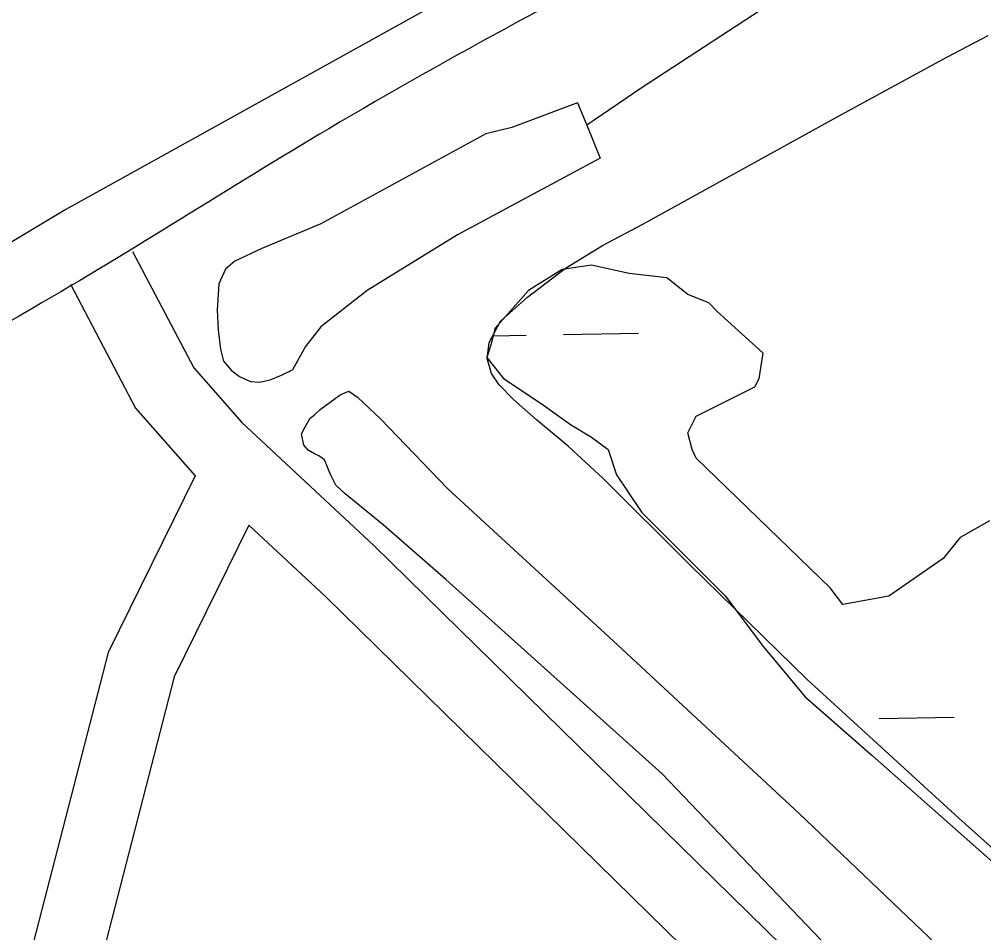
# Model space of a CAD drawing. Extents: x 3903937 to 3942190, y 260677 to 286651.
# Drawn here: x 3910235 to 3910647.2, y 283197.6 to 283587.9 of the extents above; entities that cross this region are included whole.
import ezdxf

# ---------------------------------------------------------------- set-up
doc = ezdxf.new("R2010")
doc.units = 0
for name, color, linetype in [('V-ROAD-CNTR', 7, 'Continuous'), ('V-TOPO-SHOR', 7, 'Continuous'), ('V-WETL-SWMP', 7, 'Continuous')]:
    doc.layers.add(name, color=color, linetype=linetype)

msp = doc.modelspace()

# ---------------------------------------------------------------- linework, layer by layer
at = {"layer": 'V-ROAD-CNTR'}
for points in [[(3910283.37, 283488.7), (3910309.58, 283438.96), (3910330.04, 283415.65), (3910386.57, 283363.02), (3910699.78, 283056.04), (3910950.19, 282803.36), (3911352.08, 282404.4), (3911680.21, 282080.6), (3911854.83, 281909.98)], [(3910256.83, 283474.71), (3910284.69, 283421.83), (3910310.1, 283392.9)], [(3910310.1, 283392.9), (3910272.96, 283317.37), (3910228.53, 283145.16)], [(3910333.14, 283371.77), (3910301.25, 283306.9), (3910257.58, 283137.67)], [(3910333.14, 283371.77), (3910365.84, 283341.32), (3910678.63, 283034.77), (3910809.27, 282902.94)]]:
    msp.add_lwpolyline(points, dxfattribs=at)
msp.add_spline([(3911428.98, 283887.79), (3911339.29, 283883.91), (3911224.81, 283868.3), (3911099.26, 283845.22), (3910979.4, 283815.82), (3910833.43, 283774.87), (3910758.49, 283744.89), (3910661.49, 283697.13), (3910528.56, 283629.25), (3910367.25, 283541.15), (3910240.83, 283464.54), (3910038.23, 283357.25), (3909881.8, 283267.53), (3909772.48, 283199.04), (3909706.29, 283152.72), (3909641.66, 283103.05), (3909577.87, 283051.53), (3909499.11, 282986.51), (3909420.02, 282911.98), (3909374.72, 282871.67), (3909295.98, 282804.25)], degree=3, dxfattribs=at)
at = {"layer": 'V-TOPO-SHOR'}
for points in [[(3911432.37, 283841.57), (3911424.77, 283846.35), (3911416.46, 283850.2), (3911407.89, 283852.44), (3911395.09, 283852.41), (3911378.53, 283849.66), (3911360.83, 283848.09), (3911202.12, 283829.97), (3911072.08, 283801.62), (3910978.43, 283778.73), (3910845.47, 283742.28), (3910792.55, 283721.27), (3910751.73, 283699.61), (3910669.62, 283657.68), (3910561.88, 283598.49), (3910500.75, 283558.55), (3910477.52, 283542.76)], [(3910473.66, 283552.24), (3910445.58, 283541.77), (3910434.36, 283538.93), (3910363.95, 283500.53), (3910338.66, 283490.01), (3910327.17, 283484.61), (3910323.16, 283481.19), (3910320.27, 283474.96), (3910319.62, 283463.8), (3910319.94, 283455.19), (3910320.97, 283447.03), (3910322.28, 283441.89), (3910325.71, 283437.88), (3910329.16, 283435.27), (3910333.77, 283433.1), (3910337.72, 283432.8), (3910342.16, 283433.89), (3910347.08, 283435.9), (3910351.77, 283438.15)], [(3910473.66, 283552.24), (3910477.52, 283542.76), (3910483.28, 283528.59), (3910422.26, 283495.86), (3910383.72, 283472.06), (3910363.93, 283456.56), (3910357.28, 283448.07), (3910351.77, 283438.15)], [(3910649.66, 283373.61), (3910637.13, 283366.45), (3910629.97, 283357.49), (3910606.69, 283341.38), (3910586.99, 283337.8), (3910581.62, 283344.96), (3910524.33, 283400.46), (3910522.54, 283404.05), (3910520.75, 283411.21), (3910524.33, 283418.37), (3910549.39, 283430.9), (3910551.19, 283434.48), (3910552.98, 283445.23), (3910533.28, 283463.13), (3910529.7, 283466.71), (3910520.75, 283470.29), (3910511.79, 283477.46), (3910495.68, 283479.25), (3910479.57, 283482.83), (3910467.03, 283481.04), (3910452.71, 283472.08), (3910438.39, 283455.97), (3910436.59, 283448.81), (3910434.8, 283443.44), (3910441.97, 283434.48), (3910458.08, 283423.74), (3910470.61, 283414.79), (3910479.57, 283409.42), (3910486.73, 283404.05), (3910490.31, 283393.3), (3910501.05, 283377.19), (3910522.54, 283355.7), (3910536.86, 283341.38), (3910552.98, 283319.89), (3910570.88, 283298.41), (3910599.53, 283273.34), (3910662.19, 283217.84)], [(3910605.34, 283165.48), (3910509.74, 283265.44), (3910417.35, 283348.59), (3910390.51, 283371.83), (3910374.21, 283385.12), (3910370.32, 283388.91), (3910368.06, 283393.36), (3910365.38, 283399.69), (3910363.08, 283401.35), (3910361.23, 283402.31), (3910358.46, 283403.76), (3910356.64, 283405.88), (3910355.55, 283410.78), (3910357.23, 283413.78), (3910359.39, 283417.47), (3910361.04, 283418.83), (3910363.63, 283421.12), (3910372.11, 283427.49), (3910375.86, 283429.06), (3910379.54, 283426.44)], [(3910632.91, 283186.94), (3910568.31, 283248.48), (3910488.8, 283322.35), (3910418.21, 283387.24), (3910389.39, 283417.26), (3910379.54, 283426.44)]]:
    msp.add_lwpolyline(points, dxfattribs=at)
at = {"layer": 'V-WETL-SWMP'}
for p, q in [((3910440.15, 283609.41), (3910254.84, 283506.73)), ((3910254.84, 283506.73), (3910102.13, 283414.95)), ((3910437.38, 283452.71), (3910451.67, 283452.97)), ((3910467.67, 283453.25), (3910499.66, 283453.81)), ((3910602.58, 283289.1), (3910634.57, 283289.66))]:
    msp.add_line(p, q, dxfattribs=at)
msp.add_lwpolyline([(3910658.05, 283227.38), (3910636.67, 283246.48), (3910571.7, 283305.8), (3910521.9, 283354.57), (3910484.62, 283391.67), (3910469.58, 283405.48), (3910456.13, 283416.78), (3910446.27, 283425.46), (3910440.18, 283431.76), (3910436.85, 283436.54), (3910434.94, 283443), (3910435.9, 283449.88), (3910440.62, 283458.95), (3910452.25, 283469.14), (3910468.5, 283481.58), (3910484.31, 283491.32), (3910501.5, 283500.41), (3910586.48, 283547.22), (3910631.44, 283571.74), (3910649.18, 283581.06)], dxfattribs=at)

doc.saveas('drawing.dxf')
